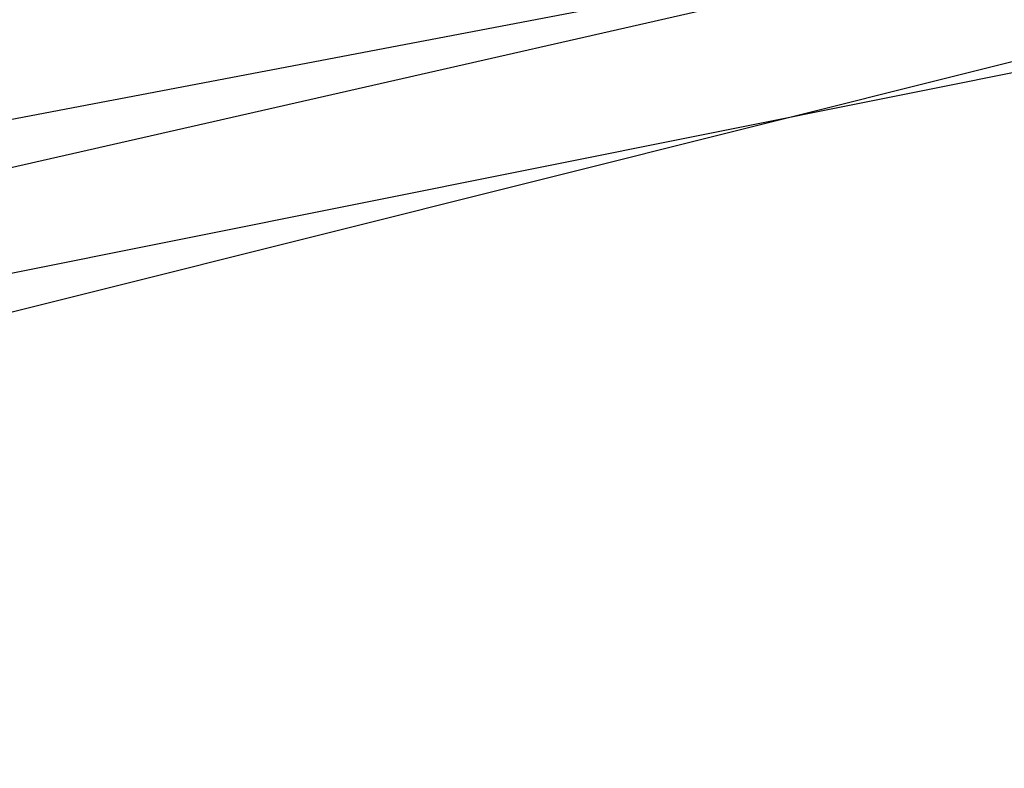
# Model space of a CAD drawing. Header units: feet. Extents: x -79 to 198, y -22 to 181.
# Tile 640 of 656: x 63.6684 to 63.7672, y 151.3256 to 151.4006. Entities that reach past the tile are written whole.
import ezdxf

# ---------------------------------------------------------------- set-up
doc = ezdxf.new("R2010")
doc.units = ezdxf.units.FT
doc.layers.add('A-LINEA', color=7, linetype='CONTINUOUS')

msp = doc.modelspace()

# ---------------------------------------------------------------- linework, layer by layer
at = {"layer": 'A-LINEA'}
for points in [[(63.72, 150.7911), (64, 150.8711), (63.8667, 151.4311), (63.5733, 151.3644), (63.72, 150.7911)], [(63.72, 150.7911), (64, 150.8711), (63.8667, 151.4311), (63.5733, 151.3644), (63.72, 150.7911)], [(64, 150.8578), (63.72, 150.8044), (63.6, 151.3778), (63.88, 151.4311), (64, 150.8578)], [(64, 150.8578), (63.72, 150.8044), (63.6, 151.3778), (63.88, 151.4311), (64, 150.8578)], [(63.72, 150.8044), (63.9867, 150.8711), (63.8533, 151.4178), (63.5867, 151.3511), (63.72, 150.8044)], [(63.72, 150.8044), (63.9867, 150.8711), (63.8533, 151.4178), (63.5867, 151.3511), (63.72, 150.8044)], [(63.9867, 150.8711), (63.72, 150.8178), (63.6133, 151.3644), (63.88, 151.4178), (63.9867, 150.8711)], [(63.9867, 150.8711), (63.72, 150.8178), (63.6133, 151.3644), (63.88, 151.4178), (63.9867, 150.8711)]]:
    msp.add_lwpolyline(points, dxfattribs=at)

doc.saveas('drawing.dxf')
